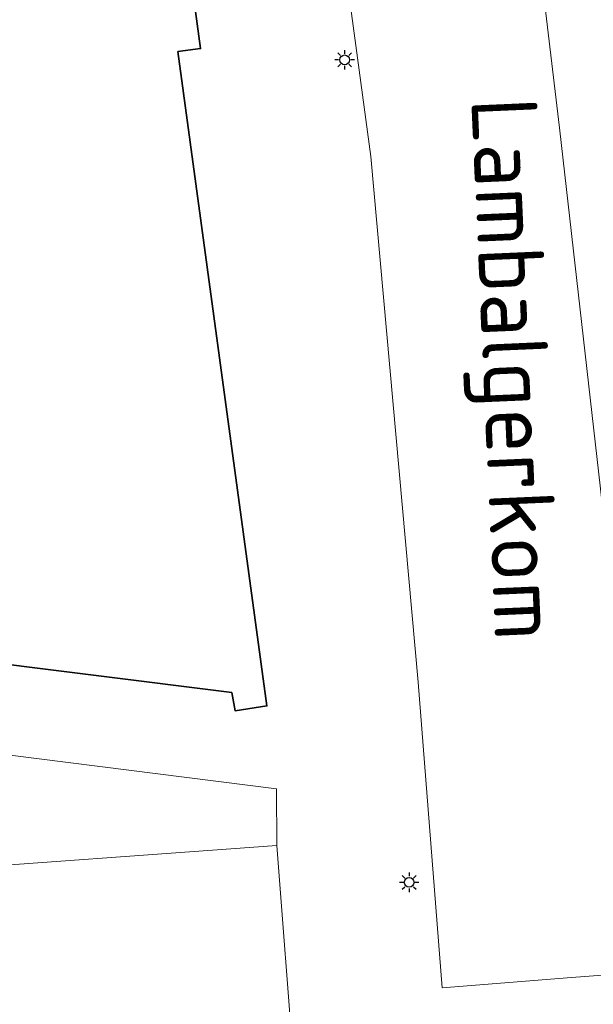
# Model space of a CAD drawing. Header units: metres. Extents: x 152610 to 160096, y 456114 to 462495.
# Tile 878 of 938: x 157989 to 158000, y 461877 to 461898. Entities that reach past the tile are written whole.
import ezdxf
from ezdxf.enums import TextEntityAlignment as Align

# ---------------------------------------------------------------- set-up
doc = ezdxf.new("R2010")
doc.units = ezdxf.units.M
doc.header["$LTSCALE"] = 0.5
doc.layers.get('0').update_dxf_attribs({"linetype": 'CONTINUOUS'})
for name, color, linetype, lineweight in [('B-PV-GR-BEPLANTING_CULTUUR_BODEMBEDEKKER-GV', 251, 'CONTINUOUS', 18), ('B-PV-IE-MEUBILAIR-S', 251, 'CONTINUOUS', 25), ('B-PV-OG-BEBOUWING-GV', 6, 'CONTINUOUS', 35), ('B-PV-OG-TOPOGRAFIE-T18', 1, 'CONTINUOUS', 18), ('B-PV-VH-OPENVERHARDING_BETONSTRAATSTEEN-GV', 251, 'CONTINUOUS', 18), ('B-PV-VH-OPENVERHARDING_TEGEL-GV', 251, 'CONTINUOUS', 18)]:
    doc.layers.add(name, color=color, linetype=linetype, lineweight=lineweight)
doc.styles.add('NLCS-ISO-M750-T18', font='NLCS-ISO.ttf', dxfattribs={"height": 1.35})

# ---------------------------------------------------------------- blocks, each defined once
blk = doc.blocks.new('SIE-MEUBILAIR_PAAL_LICHTMAST-SO')
for points in [[(-0.62, 0), (-1, 0)], [(-0.71, 0.71), (-0.44, 0.44)], [(0, 1), (0, 0.62)], [(0.44, 0.44), (0.71, 0.71)], [(1, 0), (0.62, 0)], [(-0.71, -0.71), (-0.44, -0.44)], [(0, -0.62), (0, -1)], [(0.44, -0.44), (0.71, -0.71)]]:
    blk.add_lwpolyline(points)
blk.add_circle((0, 0), 0.5)

msp = doc.modelspace()

# ---------------------------------------------------------------- linework, layer by layer
at = {"layer": 'B-PV-GR-BEPLANTING_CULTUUR_BODEMBEDEKKER-GV', "flags": 128}
msp.add_lwpolyline([(157981.192, 461883.465), (157978.6, 461883.842), (157978.883, 461879.602), (157993.963, 461880.691), (157993.95, 461881.854)], close=True, dxfattribs=at)
at = {"layer": 'B-PV-OG-BEBOUWING-GV', "flags": 128}
msp.add_lwpolyline([(157981.549, 461899.057), (157978.688, 461920.164), (157972.51, 461919.413), (157971.834, 461919.322), (157971.337, 461919.255), (157967.556, 461918.744), (157972.022, 461885.698), (157973.743, 461885.93), (157974.097, 461885.978), (157977.193, 461886.396), (157978.452, 461886.064), (157981.418, 461885.281), (157993.037, 461883.824), (157993.104, 461883.451), (157993.756, 461883.55), (157991.932, 461896.948), (157992.398, 461897.008), (157991.712, 461902.072), (157988.789, 461901.705), (157988.622, 461903.043), (157985.422, 461902.643), (157986.036, 461898.165), (157980.567, 461897.411), (157980.362, 461898.894)], close=True, dxfattribs=at)
at = {"layer": 'B-PV-VH-OPENVERHARDING_BETONSTRAATSTEEN-GV', "flags": 128}
for points in [[(157999.754, 461895.388), (157998.579, 461905.235), (157994.547, 461904.706), (157995.886, 461894.798), (157996.858, 461884.035), (157997.347, 461877.78), (158000, 461877.987), (158001.361, 461878.093), (158000.908, 461885.233), (158000, 461893.223)], [(157994.307, 461876.176), (157993.963, 461880.691), (157978.883, 461879.602), (157979.201, 461875.085)]]:
    msp.add_lwpolyline(points, close=True, dxfattribs=at)
msp.add_lwpolyline([(157998.579, 461905.235), (157999.754, 461895.388), (158000, 461893.223), (158000.908, 461885.233)], dxfattribs=at)
at = {"layer": 'B-PV-VH-OPENVERHARDING_TEGEL-GV', "flags": 128}
for points in [[(158001.361, 461878.093), (158000, 461877.987), (157997.347, 461877.78), (157996.858, 461884.035), (157995.886, 461894.798), (157994.547, 461904.706)], [(157991.712, 461902.072), (157992.398, 461897.008), (157991.932, 461896.948), (157993.756, 461883.55), (157993.104, 461883.451), (157993.037, 461883.824), (157981.418, 461885.281), (157981.192, 461883.465), (157993.95, 461881.854), (157993.963, 461880.691), (157994.307, 461876.176), (157994.741, 461870.251), (157995.028, 461865.735), (157979.936, 461864.644), (157978.249, 461864.505), (157978.342, 461863.207)]]:
    msp.add_lwpolyline(points, dxfattribs=at)

# ---------------------------------------------------------------- block references
at = {"layer": 'B-PV-IE-MEUBILAIR-S', "xscale": 0.2, "yscale": 0.2, "zscale": 0.2}
for p in [(157995.35, 461896.779), (157996.672, 461879.937)]:
    msp.add_blockref('SIE-MEUBILAIR_PAAL_LICHTMAST-SO', p, dxfattribs=at)

# ---------------------------------------------------------------- texts
at = {"layer": 'B-PV-OG-TOPOGRAFIE-T18', "style": 'NLCS-ISO-M750-T18'}
msp.add_text('Lambalgerkom', height=1.35, rotation=272.5, dxfattribs=at).set_placement((157998.659, 461890.444), align=Align.MIDDLE)

doc.saveas('drawing.dxf')
